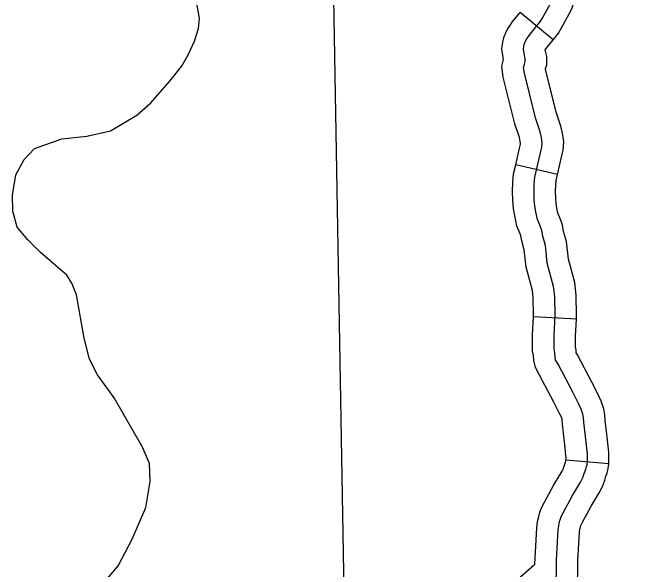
# Model space of a CAD drawing. Extents: x 1377389 to 1380723, y 1168351 to 1170484.
# Drawn here: x 1379297.08 to 1379340.6, y 1168769.87 to 1168808.81 of the extents above; entities that cross this region are included whole.
import ezdxf

# ---------------------------------------------------------------- set-up
doc = ezdxf.new("R2010")
doc.units = 0
doc.layers.add('B_Fill', color=7, linetype='Continuous')

msp = doc.modelspace()

# ---------------------------------------------------------------- linework, layer by layer
at = {"layer": 'B_Fill'}
for p, q in [((1379334.914, 1168806.896), (1379332.602, 1168808.806)), ((1379335.206, 1168797.473), (1379332.285, 1168798.157)), ((1379336.528, 1168787.374), (1379333.532, 1168787.529)), ((1379338.787, 1168777.255), (1379335.797, 1168777.504))]:
    msp.add_line(p, q, dxfattribs=at)
for points in [[(1379319.079, 1168836.536), (1379320.389, 1168761.672)], [(1379334.914, 1168806.896), (1379335.043, 1168807.051), (1379335.271, 1168807.355), (1379335.49, 1168807.721), (1379336.023, 1168808.719), (1379336.218, 1168809.071), (1379336.381, 1168809.559), (1379336.463, 1168810.07), (1379336.529, 1168810.411), (1379336.635, 1168810.7), (1379336.837, 1168811.252), (1379336.986, 1168811.665), (1379337.065, 1168811.828), (1379337.147, 1168811.949), (1379337.292, 1168812.113), (1379337.489, 1168812.331), (1379339.332, 1168813.982), (1379339.652, 1168814.259), (1379340.003, 1168814.494), (1379340.524, 1168814.828), (1379340.596, 1168814.876)], [(1379303.136, 1168768.515), (1379304.485, 1168770.117), (1379305.462, 1168771.984), (1379306.404, 1168774.21), (1379306.724, 1168776.028), (1379306.67, 1168777.269), (1379306.18, 1168778.43), (1379304.192, 1168781.871), (1379303.043, 1168783.485), (1379302.476, 1168784.583), (1379302.093, 1168786.03), (1379301.561, 1168789.073), (1379301.246, 1168789.881), (1379300.882, 1168790.447), (1379299.055, 1168792.031), (1379298.157, 1168792.914), (1379297.419, 1168793.804), (1379297.111, 1168794.913), (1379297.082, 1168796.034), (1379297.319, 1168797.468), (1379297.912, 1168798.536), (1379298.619, 1168799.289), (1379300.547, 1168799.974), (1379302.297, 1168800.151), (1379303.939, 1168800.523), (1379305.789, 1168801.626), (1379306.77, 1168802.491), (1379308.064, 1168803.97), (1379308.897, 1168805.029), (1379309.381, 1168805.852), (1379309.819, 1168806.793), (1379310.1, 1168807.688), (1379310.169, 1168808.392), (1379309.958, 1168809.566)], [(1379333.984, 1168800.463), (1379333.677, 1168801.44), (1379332.888, 1168804.569), (1379332.835, 1168804.97), (1379332.888, 1168805.184), (1379332.955, 1168805.385), (1379332.955, 1168805.572), (1379332.875, 1168805.933), (1379332.822, 1168806.267), (1379332.848, 1168806.428), (1379332.902, 1168806.642), (1379332.995, 1168806.856), (1379333.116, 1168807.029), (1379333.289, 1168807.284), (1379333.864, 1168807.979), (1379334.024, 1168808.193), (1379334.184, 1168808.46), (1379334.706, 1168809.437)], [(1379332.285, 1168798.157), (1379332.559, 1168799.329), (1379332.616, 1168799.606), (1379332.622, 1168799.673), (1379332.605, 1168799.785), (1379332.538, 1168800.062), (1379332.233, 1168801.031), (1379331.413, 1168804.286), (1379331.31, 1168805.056), (1379331.428, 1168805.528), (1379331.401, 1168805.652), (1379331.302, 1168806.272), (1379331.378, 1168806.733), (1379331.477, 1168807.127), (1379331.679, 1168807.589), (1379331.88, 1168807.879), (1379332.089, 1168808.186), (1379332.602, 1168808.806)], [(1379335.206, 1168797.473), (1379335.489, 1168798.683), (1379335.592, 1168799.181), (1379335.64, 1168799.783), (1379335.551, 1168800.366), (1379335.43, 1168800.865), (1379335.121, 1168801.848), (1379334.364, 1168804.852), (1379334.362, 1168804.863), (1379334.455, 1168805.141), (1379334.455, 1168805.736), (1379334.355, 1168806.185), (1379334.489, 1168806.381), (1379334.914, 1168806.896)], [(1379335.114, 1168768.336), (1379335.133, 1168770.52), (1379335.247, 1168772.638), (1379335.294, 1168772.951), (1379335.351, 1168773.215), (1379335.407, 1168773.414), (1379335.483, 1168773.612), (1379335.625, 1168773.877), (1379336.248, 1168775.04), (1379336.824, 1168775.986), (1379336.919, 1168776.156), (1379337.004, 1168776.345), (1379337.08, 1168776.572), (1379337.179, 1168776.888), (1379337.246, 1168777.061), (1379337.275, 1168777.177), (1379337.294, 1168777.409), (1379337.304, 1168777.679), (1379337.294, 1168777.959), (1379337.208, 1168778.75), (1379337.159, 1168779.165), (1379337.044, 1168780.168), (1379337.024, 1168780.506), (1379336.986, 1168780.737), (1379336.87, 1168781.075), (1379336.677, 1168781.48), (1379336.27, 1168782.269), (1379335.273, 1168784.166), (1379335.077, 1168784.532), (1379335.035, 1168784.714), (1379335.021, 1168785.01), (1379334.966, 1168785.285), (1379334.966, 1168786.221), (1379335.04, 1168787.639), (1379335.013, 1168788.949), (1379334.933, 1168789.658), (1379334.492, 1168791.289), (1379334.358, 1168792.506), (1379334.171, 1168793.175), (1379334.104, 1168793.576), (1379333.984, 1168793.897), (1379333.797, 1168794.325), (1379333.69, 1168794.873), (1379333.623, 1168795.261), (1379333.583, 1168795.756), (1379333.57, 1168796.291), (1379333.583, 1168796.839), (1379333.623, 1168797.294), (1379334.024, 1168799.006), (1379334.104, 1168799.393), (1379334.131, 1168799.728), (1379334.078, 1168800.075), (1379333.984, 1168800.463)], [(1379333.532, 1168787.529), (1379333.539, 1168787.662), (1379333.515, 1168788.849), (1379333.455, 1168789.376), (1379333.013, 1168791.01), (1379332.88, 1168792.221), (1379332.705, 1168792.849), (1379332.649, 1168793.186), (1379332.593, 1168793.333), (1379332.356, 1168793.876), (1379332.215, 1168794.603), (1379332.134, 1168795.073), (1379332.085, 1168795.677), (1379332.069, 1168796.29), (1379332.085, 1168796.923), (1379332.138, 1168797.532), (1379332.285, 1168798.157)], [(1379336.528, 1168787.374), (1379336.54, 1168787.615), (1379336.511, 1168789.049), (1379336.41, 1168789.939), (1379335.97, 1168791.569), (1379335.836, 1168792.792), (1379335.637, 1168793.501), (1379335.56, 1168793.966), (1379335.375, 1168794.461), (1379335.238, 1168794.774), (1379335.165, 1168795.144), (1379335.113, 1168795.449), (1379335.082, 1168795.835), (1379335.07, 1168796.291), (1379335.082, 1168796.755), (1379335.108, 1168797.056), (1379335.206, 1168797.473)], [(1379335.796, 1168777.498), (1379335.803, 1168777.68), (1379335.797, 1168777.851), (1379335.717, 1168778.581), (1379335.669, 1168778.992), (1379335.549, 1168780.039), (1379335.531, 1168780.339), (1379335.527, 1168780.369), (1379335.479, 1168780.508), (1379335.333, 1168780.814), (1379334.94, 1168781.576), (1379333.949, 1168783.462), (1379333.66, 1168783.998), (1379333.543, 1168784.509), (1379333.528, 1168784.827), (1379333.466, 1168785.138), (1379333.466, 1168786.26), (1379333.532, 1168787.529)], [(1379338.787, 1168777.255), (1379338.792, 1168777.32), (1379338.805, 1168777.678), (1379338.791, 1168778.066), (1379338.698, 1168778.918), (1379338.649, 1168779.337), (1379338.539, 1168780.297), (1379338.517, 1168780.672), (1379338.445, 1168781.106), (1379338.261, 1168781.642), (1379338.021, 1168782.146), (1379337.601, 1168782.962), (1379336.598, 1168784.871), (1379336.522, 1168785.011), (1379336.514, 1168785.192), (1379336.466, 1168785.432), (1379336.466, 1168786.182), (1379336.528, 1168787.374)], [(1379333.616, 1168770.235), (1379333.753, 1168772.791), (1379333.818, 1168773.22), (1379333.894, 1168773.579), (1379333.982, 1168773.887), (1379334.115, 1168774.236), (1379334.302, 1168774.586), (1379334.946, 1168775.786), (1379335.528, 1168776.741), (1379335.577, 1168776.829), (1379335.605, 1168776.891), (1379335.652, 1168777.034), (1379335.762, 1168777.385), (1379335.794, 1168777.465), (1379335.797, 1168777.504)], [(1379336.541, 1168767.196), (1379336.614, 1168768.279), (1379336.633, 1168770.474), (1379336.741, 1168772.486), (1379336.77, 1168772.681), (1379336.807, 1168772.852), (1379336.832, 1168772.94), (1379336.851, 1168772.989), (1379336.947, 1168773.169), (1379337.551, 1168774.295), (1379338.121, 1168775.231), (1379338.261, 1168775.483), (1379338.403, 1168775.799), (1379338.507, 1168776.111), (1379338.595, 1168776.391), (1379338.678, 1168776.606), (1379338.76, 1168776.932), (1379338.787, 1168777.255)], [(1379330.877, 1168767.816), (1379333.616, 1168770.235)]]:
    msp.add_lwpolyline(points, dxfattribs=at)

doc.saveas('drawing.dxf')
